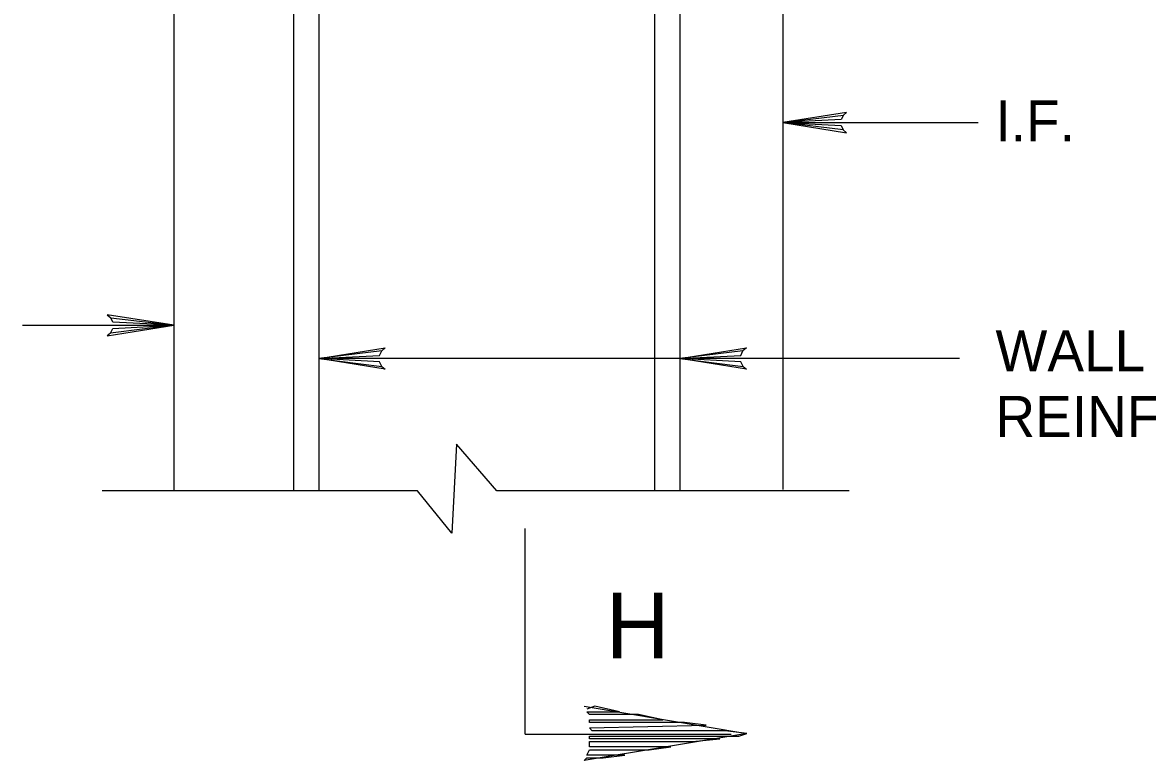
# Model space of a CAD drawing. Extents: x 641328 to 643024, y 298283 to 300065.
# Drawn here: x 642321.1 to 642403.2, y 299592.3 to 299646.1 of the extents above; entities that cross this region are included whole.
import ezdxf

# ---------------------------------------------------------------- set-up
doc = ezdxf.new("R2010")
doc.units = 0
doc.layers.add('2', color=7, linetype='Continuous')
doc.layers.add('63', color=7, linetype='Continuous')

msp = doc.modelspace()

# ---------------------------------------------------------------- linework, layer by layer
at = {"layer": '2'}
for p, q in [((642332.166, 299736.445), (642332.166, 299611.937)), ((642340.895, 299675.026), (642340.895, 299611.937)), ((642342.745, 299675.026), (642342.745, 299611.937)), ((642367.256, 299675.026), (642367.256, 299611.937)), ((642369.106, 299675.026), (642369.106, 299611.937)), ((642376.606, 299657.15), (642376.606, 299612.034)), ((642376.606, 299638.835), (642390.862, 299638.835)), ((642321.129, 299624.037), (642332.166, 299624.037)), ((642389.497, 299621.616), (642342.745, 299621.616)), ((642349.956, 299611.937), (642326.931, 299611.937)), ((642381.455, 299611.937), (642355.747, 299611.937)), ((642357.811, 299594.173), (642357.811, 299609.205)), ((642357.811, 299594.173), (642372.842, 299594.173))]:
    msp.add_line(p, q, dxfattribs=at)
for points in [[(642327.553, 299623.458), (642327.725, 299623.792), (642332.166, 299624.037), (642327.553, 299623.458), (642327.316, 299623.256), (642332.166, 299624.037), (642327.728, 299624.257), (642327.566, 299624.587), (642332.166, 299624.037), (642327.316, 299624.808), (642327.566, 299624.587)], [(642347.358, 299621.037), (642347.186, 299621.371), (642342.745, 299621.616), (642347.358, 299621.037), (642347.594, 299620.835), (642342.745, 299621.616), (642347.182, 299621.836), (642347.344, 299622.166), (642342.745, 299621.616), (642347.594, 299622.387), (642347.344, 299622.166)], [(642373.719, 299621.037), (642373.547, 299621.371), (642369.106, 299621.616), (642373.719, 299621.037), (642373.956, 299620.835), (642369.106, 299621.616), (642373.544, 299621.836), (642373.706, 299622.166), (642369.106, 299621.616), (642373.956, 299622.387), (642373.706, 299622.166)], [(642362.113, 299596.211), (642373.993, 299594.231), (642362.113, 299592.251), (642362.311, 299592.449), (642363.499, 299592.449), (642365.083, 299592.647), (642362.311, 299592.647), (642362.509, 299593.043), (642366.865, 299593.043), (642368.449, 299593.241), (642362.509, 299593.241), (642362.509, 299593.637), (642370.033, 299593.637), (642372.013, 299593.835), (642362.509, 299593.835), (642362.509, 299594.033), (642373.399, 299594.033), (642373.993, 299594.231), (642372.409, 299594.429), (642362.707, 299594.429), (642362.509, 299594.627), (642371.023, 299594.825), (642369.439, 299595.023), (642362.509, 299595.023), (642362.509, 299595.221), (642367.855, 299595.221), (642366.073, 299595.617), (642362.509, 299595.617), (642362.311, 299595.815), (642364.687, 299595.815), (642362.905, 299596.211), (642362.311, 299596.013)]]:
    msp.add_lwpolyline(points, dxfattribs=at)
at = {"layer": '63'}
for p, q in [((642352.792, 299615.36), (642352.449, 299608.859)), ((642355.747, 299611.937), (642352.792, 299615.36)), ((642352.449, 299608.859), (642349.956, 299611.937))]:
    msp.add_line(p, q, dxfattribs=at)
msp.add_lwpolyline([(642381.035, 299639.391), (642380.87, 299639.07), (642376.606, 299638.835), (642381.035, 299639.391), (642381.262, 299639.585), (642376.606, 299638.835), (642380.866, 299638.624), (642381.022, 299638.307), (642376.606, 299638.835), (642381.262, 299638.095), (642381.022, 299638.307)], dxfattribs=at)

# ---------------------------------------------------------------- texts
at = {"layer": '2'}
msp.add_text('H', height=4.8, dxfattribs=at).set_placement((642363.697, 299599.706))
at = {"layer": '63'}
for s, height, p in [('I.F.', 2.9999, (642392.13, 299637.464)), ('WALL', 2.9999, (642392.13, 299620.674)), ('REINFORCEMENT', 2.99987, (642392.13, 299615.874))]:
    msp.add_text(s, height=height, dxfattribs=at).set_placement(p)

doc.saveas('drawing.dxf')
